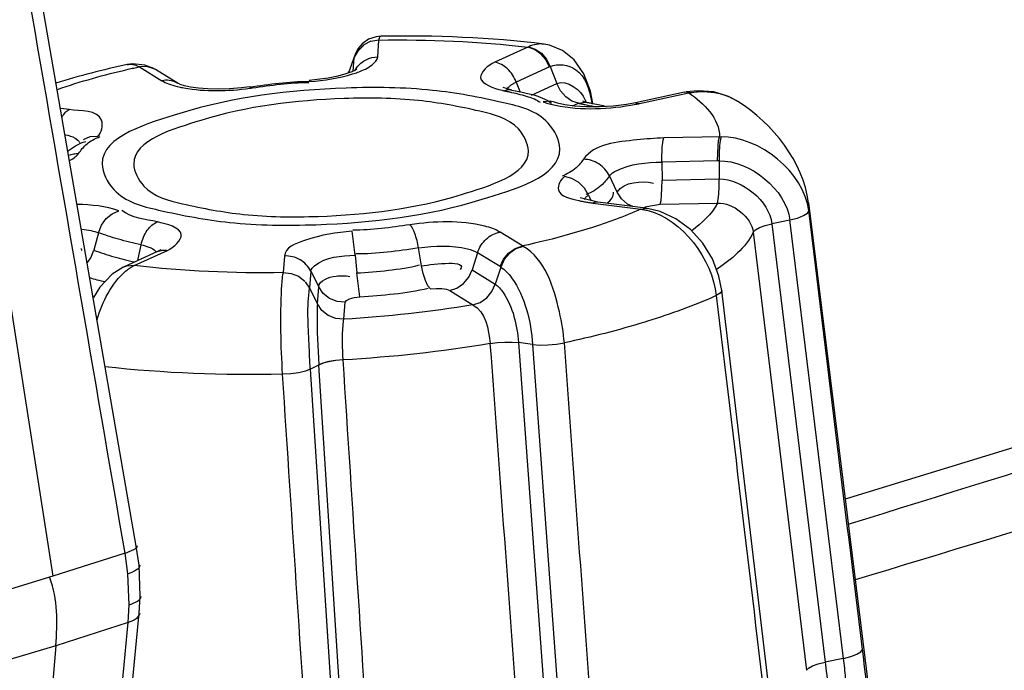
# Paper-space layout 'Sheet' of a CAD drawing. Header units: inches. Extents: x 0.2 to 10.8, y 0.2 to 8.3.
# Tile 314 of 545: x 5.3405 to 5.4328, y 7.1168 to 7.1778. Entities that reach past the tile are written whole.
import ezdxf

# ---------------------------------------------------------------- set-up
doc = ezdxf.new("R2010")
doc.units = ezdxf.units.IN
doc.header["$MEASUREMENT"] = 0
doc.layers.get('0').update_dxf_attribs({"lineweight": 5})

psp = doc.layouts.new('Sheet')

# ---------------------------------------------------------------- linework, layer by layer
at = {"color": 0, "linetype": 'ByBlock', "lineweight": -3}
for p, q in [((5.351402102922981, 7.128445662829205), (5.333908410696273, 7.229512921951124)), ((5.327693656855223, 7.227201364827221), (5.343579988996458, 7.125633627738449)), ((5.374155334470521, 7.1759082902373), (5.373411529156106, 7.175767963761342)), ((5.374039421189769, 7.17435107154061), (5.374155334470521, 7.1759082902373)), ((5.371894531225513, 7.174511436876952), (5.371307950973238, 7.172827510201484)), ((5.372748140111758, 7.175431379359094), (5.372205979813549, 7.174915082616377)), ((5.388121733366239, 7.1752420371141), (5.385011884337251, 7.173827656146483)), ((5.388206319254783, 7.175281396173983), (5.388121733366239, 7.1752420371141)), ((5.371749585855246, 7.172999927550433), (5.371843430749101, 7.174260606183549)), ((5.371894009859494, 7.17450999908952), (5.371846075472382, 7.174299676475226)), ((5.351629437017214, 7.173446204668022), (5.351693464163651, 7.173411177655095)), ((5.351693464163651, 7.173411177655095), (5.353809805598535, 7.172102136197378)), ((5.352978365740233, 7.173269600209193), (5.353043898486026, 7.173235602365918)), ((5.353203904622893, 7.173141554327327), (5.353042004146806, 7.173229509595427)), ((5.353043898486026, 7.173235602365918), (5.353100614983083, 7.173203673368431)), ((5.353100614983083, 7.173203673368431), (5.353164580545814, 7.173165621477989)), ((5.355320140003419, 7.171832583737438), (5.353203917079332, 7.173141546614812)), ((5.371315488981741, 7.172923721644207), (5.371267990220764, 7.172813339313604)), ((5.371915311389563, 7.173100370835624), (5.372072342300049, 7.17333482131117)), ((5.390146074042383, 7.173387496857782), (5.387036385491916, 7.171973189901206)), ((5.390226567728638, 7.173422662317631), (5.390146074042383, 7.173387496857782)), ((5.390226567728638, 7.173422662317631), (5.390835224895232, 7.171832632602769)), ((5.35547328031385, 7.1717633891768), (5.355321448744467, 7.17183177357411)), ((5.367621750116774, 7.172134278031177), (5.367678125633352, 7.172022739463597)), ((5.387036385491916, 7.171973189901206), (5.387396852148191, 7.171031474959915)), ((5.388470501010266, 7.17075711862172), (5.390835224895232, 7.171832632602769)), ((5.3552232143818, 7.171563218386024), (5.355385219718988, 7.171524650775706)), ((5.362035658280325, 7.171513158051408), (5.362270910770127, 7.171421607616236)), ((5.386630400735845, 7.171212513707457), (5.3858035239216, 7.171464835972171)), ((5.402815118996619, 7.171014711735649), (5.398205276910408, 7.170026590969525)), ((5.398607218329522, 7.169965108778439), (5.403217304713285, 7.170953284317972)), ((5.402815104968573, 7.171014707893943), (5.402956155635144, 7.171043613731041)), ((5.403217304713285, 7.170953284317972), (5.402862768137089, 7.171022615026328)), ((5.403350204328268, 7.170978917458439), (5.402960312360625, 7.171044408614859)), ((5.403217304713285, 7.170953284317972), (5.403350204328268, 7.170978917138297)), ((5.392313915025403, 7.169729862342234), (5.392865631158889, 7.169980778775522)), ((5.392865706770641, 7.169980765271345), (5.393513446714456, 7.17009444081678)), ((5.393520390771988, 7.170093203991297), (5.393286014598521, 7.170187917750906)), ((5.398205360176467, 7.170026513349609), (5.398607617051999, 7.16996515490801)), ((5.345095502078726, 7.169390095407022), (5.344329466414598, 7.169487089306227)), ((5.390551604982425, 7.169838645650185), (5.390704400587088, 7.169806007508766)), ((5.406240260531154, 7.166838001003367), (5.400865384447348, 7.166729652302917)), ((5.40591808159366, 7.164579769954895), (5.400692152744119, 7.164474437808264)), ((5.400692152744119, 7.164474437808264), (5.400708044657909, 7.162775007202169)), ((5.406052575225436, 7.164581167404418), (5.40591808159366, 7.164579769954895)), ((5.406052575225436, 7.164581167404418), (5.406068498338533, 7.16288307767)), ((5.523809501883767, 7.165230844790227), (5.417877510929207, 7.132861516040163)), ((5.396484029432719, 7.161659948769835), (5.395769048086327, 7.163167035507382)), ((5.400708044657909, 7.162775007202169), (5.406068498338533, 7.16288307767)), ((5.394700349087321, 7.160716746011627), (5.393042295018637, 7.161104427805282)), ((5.393820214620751, 7.161371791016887), (5.394057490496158, 7.16082096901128)), ((5.399194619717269, 7.160147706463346), (5.394700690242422, 7.160716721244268)), ((5.394231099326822, 7.160618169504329), (5.398725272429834, 7.160049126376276)), ((5.398725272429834, 7.160049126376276), (5.399252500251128, 7.160135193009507)), ((5.398725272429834, 7.160049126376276), (5.398850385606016, 7.160030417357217)), ((5.399022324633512, 7.160169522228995), (5.399154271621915, 7.160259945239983)), ((5.39912062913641, 7.16015297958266), (5.399194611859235, 7.16014770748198)), ((5.399154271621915, 7.160259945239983), (5.399274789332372, 7.160303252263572)), ((5.399194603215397, 7.160147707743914), (5.399337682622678, 7.160128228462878)), ((5.399252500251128, 7.160135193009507), (5.399337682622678, 7.160128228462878)), ((5.399274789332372, 7.160303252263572), (5.400534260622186, 7.160519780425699)), ((5.400534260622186, 7.160519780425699), (5.405905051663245, 7.160628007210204)), ((5.414447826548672, 7.160652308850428), (5.414468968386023, 7.159932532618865)), ((5.414447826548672, 7.160652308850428), (5.420824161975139, 7.108984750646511)), ((5.412701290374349, 7.159033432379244), (5.41100681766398, 7.158687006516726)), ((5.417709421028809, 7.117898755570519), (5.41269888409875, 7.159034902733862)), ((5.371933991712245, 7.155749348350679), (5.371648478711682, 7.157985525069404)), ((5.387633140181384, 7.156597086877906), (5.385516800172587, 7.157906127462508)), ((5.411008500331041, 7.15868555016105), (5.416002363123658, 7.117558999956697)), ((5.34786602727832, 7.157841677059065), (5.347423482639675, 7.156205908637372)), ((5.409262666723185, 7.157879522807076), (5.414244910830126, 7.116794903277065)), ((5.353380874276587, 7.15606641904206), (5.350271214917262, 7.154652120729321)), ((5.3512048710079, 7.154766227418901), (5.354314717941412, 7.156180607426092)), ((5.351553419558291, 7.155235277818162), (5.351859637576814, 7.156707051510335)), ((5.353691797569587, 7.156234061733), (5.353381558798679, 7.15606672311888)), ((5.378159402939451, 7.154739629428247), (5.377876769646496, 7.156409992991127)), ((5.387697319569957, 7.15655941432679), (5.387633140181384, 7.156597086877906)), ((5.365287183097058, 7.155657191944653), (5.365171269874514, 7.154099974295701)), ((5.371934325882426, 7.155749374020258), (5.37207336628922, 7.154063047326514)), ((5.383407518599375, 7.155968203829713), (5.382900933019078, 7.154354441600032)), ((5.385523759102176, 7.154659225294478), (5.383407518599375, 7.155968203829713)), ((5.350514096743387, 7.154717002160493), (5.350151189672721, 7.154595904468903)), ((5.350151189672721, 7.154595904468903), (5.350223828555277, 7.154630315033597)), ((5.350271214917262, 7.154652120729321), (5.350592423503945, 7.154756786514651)), ((5.3512048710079, 7.154766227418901), (5.350514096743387, 7.154717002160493)), ((5.351120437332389, 7.154724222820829), (5.3512048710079, 7.154766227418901)), ((5.367775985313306, 7.154230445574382), (5.367660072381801, 7.152673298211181)), ((5.367775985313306, 7.154230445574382), (5.368510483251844, 7.152754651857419)), ((5.382900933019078, 7.154354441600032), (5.385071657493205, 7.153011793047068)), ((5.385577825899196, 7.154624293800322), (5.385071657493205, 7.153011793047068)), ((5.385577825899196, 7.154624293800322), (5.385523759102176, 7.154659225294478)), ((5.372360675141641, 7.151827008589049), (5.372073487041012, 7.154063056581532)), ((5.367228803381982, 7.153239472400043), (5.367657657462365, 7.152632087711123)), ((5.367657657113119, 7.1526320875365), (5.368391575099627, 7.15115744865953)), ((5.368391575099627, 7.15115744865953), (5.368510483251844, 7.152754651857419)), ((5.380791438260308, 7.152416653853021), (5.382966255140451, 7.151071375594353)), ((5.411207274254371, 7.111164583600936), (5.406300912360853, 7.152416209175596)), ((5.37088025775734, 7.149727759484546), (5.370999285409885, 7.151328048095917)), ((5.399343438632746, 7.149531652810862), (5.399101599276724, 7.149456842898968)), ((5.387235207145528, 7.147542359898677), (5.390325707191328, 7.105743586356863)), ((5.388574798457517, 7.147353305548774), (5.387239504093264, 7.147543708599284)), ((5.39164257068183, 7.105545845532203), (5.388578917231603, 7.147354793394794)), ((5.367715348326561, 7.14503530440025), (5.370445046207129, 7.103186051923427)), ((5.367721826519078, 7.145035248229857), (5.36851096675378, 7.145460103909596)), ((5.371207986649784, 7.103612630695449), (5.36851864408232, 7.145427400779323)), ((5.351659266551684, 7.126644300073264), (5.351402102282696, 7.128445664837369)), ((5.350346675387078, 7.12777839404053), (5.343579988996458, 7.125633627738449)), ((5.35061672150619, 7.125844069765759), (5.350346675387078, 7.12777839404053)), ((5.351774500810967, 7.123735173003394), (5.351659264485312, 7.126644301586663)), ((5.343579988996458, 7.125633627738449), (5.336608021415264, 7.123502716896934)), ((5.350731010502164, 7.122940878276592), (5.35061672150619, 7.125844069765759)), ((5.351673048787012, 7.12216450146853), (5.351774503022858, 7.123735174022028)), ((5.350628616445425, 7.121293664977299), (5.350731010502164, 7.122940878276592)), ((5.348639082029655, 7.090378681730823), (5.35167304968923, 7.122164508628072)), ((5.350628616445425, 7.121293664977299), (5.343848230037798, 7.11909151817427)), ((5.343848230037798, 7.11909151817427), (5.336857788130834, 7.117007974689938)), ((5.343848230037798, 7.11909151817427), (5.3411868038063, 7.087294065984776)), ((5.417707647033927, 7.117900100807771), (5.416004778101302, 7.117556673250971))]:
    psp.add_line(p, q, dxfattribs=at)
for points in [[(5.373412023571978, 7.175810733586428), (5.372739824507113, 7.175466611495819), (5.37220255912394, 7.174948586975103), (5.371845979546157, 7.174299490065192)], [(5.374334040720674, 7.176271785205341), (5.373910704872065, 7.176230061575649), (5.373181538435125, 7.175982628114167), (5.372596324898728, 7.17557274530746), (5.372176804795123, 7.175075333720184), (5.371918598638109, 7.17457288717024), (5.371894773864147, 7.174509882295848)], [(5.394202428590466, 7.169947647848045), (5.39399198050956, 7.171132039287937), (5.393375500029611, 7.172751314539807), (5.392467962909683, 7.174052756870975), (5.391371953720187, 7.174944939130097), (5.390156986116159, 7.175443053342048), (5.38965287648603, 7.175534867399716)], [(5.390146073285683, 7.173387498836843), (5.389797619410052, 7.174061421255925), (5.389322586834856, 7.174620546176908), (5.388746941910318, 7.175029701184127), (5.388121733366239, 7.1752420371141)], [(5.388206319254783, 7.175281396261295), (5.38882146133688, 7.175073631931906), (5.389396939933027, 7.174671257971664), (5.389878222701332, 7.174105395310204), (5.39022656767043, 7.173422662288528)], [(5.353044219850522, 7.173235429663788), (5.352208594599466, 7.173573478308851), (5.351046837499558, 7.17369125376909), (5.350543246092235, 7.173619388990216)], [(5.351629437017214, 7.173446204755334), (5.352327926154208, 7.173466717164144), (5.352978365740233, 7.173269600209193)], [(5.353042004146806, 7.173229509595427), (5.352402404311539, 7.17342837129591), (5.351693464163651, 7.173411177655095)], [(5.372075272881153, 7.173168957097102), (5.371950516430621, 7.173093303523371), (5.371606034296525, 7.172933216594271), (5.37104546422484, 7.172734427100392), (5.370292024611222, 7.172531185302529), (5.369381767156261, 7.172348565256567), (5.368355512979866, 7.172203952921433), (5.367622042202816, 7.17213428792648)], [(5.362035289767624, 7.171513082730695), (5.361269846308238, 7.171416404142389), (5.360147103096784, 7.171327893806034), (5.359076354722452, 7.171300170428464), (5.358092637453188, 7.17132607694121), (5.357223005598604, 7.171396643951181), (5.356489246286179, 7.171501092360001), (5.355913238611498, 7.171624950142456), (5.355522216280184, 7.17174483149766), (5.35547328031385, 7.1717633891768)], [(5.392865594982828, 7.169980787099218), (5.392249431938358, 7.170188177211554), (5.391673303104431, 7.170590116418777), (5.391188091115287, 7.171153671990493), (5.390835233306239, 7.171832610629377)], [(5.407835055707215, 7.170143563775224), (5.406942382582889, 7.170616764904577), (5.405562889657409, 7.171043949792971), (5.404100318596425, 7.171165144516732), (5.402960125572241, 7.171044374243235)], [(5.390627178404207, 7.170073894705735), (5.390202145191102, 7.170171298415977), (5.389574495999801, 7.170119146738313)], [(5.398204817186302, 7.170026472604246), (5.397389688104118, 7.169874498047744), (5.396133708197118, 7.169715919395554), (5.394843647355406, 7.169635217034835), (5.393605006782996, 7.169634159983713), (5.39249422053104, 7.16970511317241), (5.39157731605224, 7.169830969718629), (5.390908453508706, 7.169982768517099), (5.390628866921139, 7.17007325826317)], [(5.346452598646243, 7.166580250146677), (5.347089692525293, 7.166859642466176), (5.347766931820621, 7.166907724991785)], [(5.405918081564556, 7.164579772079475), (5.405924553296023, 7.165318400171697), (5.405957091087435, 7.165970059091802), (5.406014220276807, 7.166494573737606), (5.406091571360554, 7.166834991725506)], [(5.406240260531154, 7.166838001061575), (5.406166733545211, 7.16650488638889), (5.406107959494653, 7.165986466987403), (5.406068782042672, 7.165326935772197), (5.406052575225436, 7.164581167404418)], [(5.39382007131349, 7.161371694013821), (5.393430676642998, 7.162030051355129), (5.392891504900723, 7.162566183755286), (5.392249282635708, 7.162933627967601), (5.391559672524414, 7.163100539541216)], [(5.400534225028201, 7.160519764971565), (5.400610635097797, 7.160852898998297), (5.400668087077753, 7.161371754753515), (5.400701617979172, 7.162031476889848), (5.400708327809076, 7.162775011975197)], [(5.405905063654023, 7.160628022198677), (5.405981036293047, 7.160961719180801), (5.406033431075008, 7.16147980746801), (5.406063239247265, 7.162138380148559), (5.406068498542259, 7.162883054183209)], [(5.397972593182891, 7.160302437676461), (5.397482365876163, 7.160529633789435), (5.396902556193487, 7.161026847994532), (5.396484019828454, 7.161659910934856)], [(5.347865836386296, 7.15784174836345), (5.348150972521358, 7.158551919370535), (5.348587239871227, 7.159162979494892), (5.349136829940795, 7.159621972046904), (5.349752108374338, 7.159889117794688)], [(5.406301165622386, 7.152418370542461), (5.406042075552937, 7.153757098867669), (5.405429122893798, 7.155378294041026), (5.404523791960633, 7.156862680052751), (5.403366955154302, 7.158140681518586), (5.402009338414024, 7.159151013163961), (5.400522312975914, 7.159838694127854), (5.399343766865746, 7.160127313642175)], [(5.41269888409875, 7.159034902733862), (5.413404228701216, 7.15921792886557), (5.41396645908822, 7.159443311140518), (5.414335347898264, 7.159689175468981), (5.414475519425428, 7.159933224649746)], [(5.409262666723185, 7.157879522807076), (5.409466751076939, 7.158101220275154), (5.409846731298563, 7.158318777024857), (5.410373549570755, 7.158517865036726), (5.411008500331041, 7.15868555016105)], [(5.346821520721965, 7.155052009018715), (5.347138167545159, 7.155495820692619), (5.347423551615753, 7.156205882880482)], [(5.38552375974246, 7.154659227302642), (5.385842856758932, 7.155346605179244), (5.386322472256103, 7.15592497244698), (5.386936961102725, 7.156358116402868), (5.387633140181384, 7.156597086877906)], [(5.387697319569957, 7.156559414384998), (5.387011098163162, 7.15632568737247), (5.38639655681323, 7.155898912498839), (5.385904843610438, 7.155315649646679), (5.385577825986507, 7.154624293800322)], [(5.35012871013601, 7.154584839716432), (5.349142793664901, 7.153947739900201), (5.347972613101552, 7.152733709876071), (5.347386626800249, 7.151769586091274)], [(5.378979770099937, 7.152562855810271), (5.378742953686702, 7.152871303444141), (5.378514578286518, 7.153366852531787), (5.378314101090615, 7.15400731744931), (5.378159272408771, 7.15473960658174)], [(5.38079138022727, 7.152416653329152), (5.38147659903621, 7.152649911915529), (5.382090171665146, 7.153077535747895), (5.382579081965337, 7.153662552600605), (5.382901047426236, 7.154354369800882)], [(5.365171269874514, 7.154099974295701), (5.36592725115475, 7.154028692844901), (5.366625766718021, 7.153754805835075), (5.367224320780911, 7.153291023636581)], [(5.370999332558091, 7.151328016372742), (5.370237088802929, 7.151400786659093), (5.369530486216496, 7.151681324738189), (5.368938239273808, 7.152145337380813), (5.368510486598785, 7.152754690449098)], [(5.378979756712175, 7.152562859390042), (5.379520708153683, 7.152611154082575), (5.380042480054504, 7.152600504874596), (5.380484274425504, 7.152533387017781), (5.380791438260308, 7.152416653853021)], [(5.38296630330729, 7.151071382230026), (5.38365245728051, 7.151305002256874), (5.384262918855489, 7.151733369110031), (5.384749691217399, 7.152318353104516), (5.385071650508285, 7.153011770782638)], [(5.406300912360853, 7.152416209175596), (5.406301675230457, 7.152382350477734), (5.406165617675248, 7.152163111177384), (5.405797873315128, 7.15193931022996)], [(5.370999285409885, 7.151328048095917), (5.371111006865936, 7.151491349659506), (5.371402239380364, 7.151639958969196), (5.371835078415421, 7.151756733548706), (5.372360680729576, 7.151827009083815)], [(5.370880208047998, 7.149727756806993), (5.370119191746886, 7.149800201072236), (5.369411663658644, 7.150082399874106), (5.368818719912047, 7.150548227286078), (5.36839158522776, 7.151157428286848)], [(5.384571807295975, 7.147441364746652), (5.385265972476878, 7.147535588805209), (5.38597535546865, 7.147584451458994), (5.386648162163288, 7.147586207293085), (5.387235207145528, 7.147542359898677)], [(5.388578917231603, 7.147354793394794), (5.389243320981, 7.147301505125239), (5.390006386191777, 7.147311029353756), (5.390799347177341, 7.147380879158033), (5.391550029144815, 7.147505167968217)], [(5.370804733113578, 7.145914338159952), (5.370099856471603, 7.14585768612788), (5.36945297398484, 7.145755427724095), (5.368910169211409, 7.145617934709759), (5.368510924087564, 7.145460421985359)], [(5.37080493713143, 7.14591088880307), (5.370104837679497, 7.145842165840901), (5.369465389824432, 7.145734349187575), (5.368920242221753, 7.145592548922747), (5.36851864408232, 7.145427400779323)], [(5.367715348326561, 7.14503530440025), (5.367262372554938, 7.144857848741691), (5.366633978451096, 7.144712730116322), (5.365887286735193, 7.144611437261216), (5.365089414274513, 7.144563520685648)], [(5.417709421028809, 7.117898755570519), (5.418416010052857, 7.118078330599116), (5.418979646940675, 7.118295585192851), (5.419350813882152, 7.118530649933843), (5.419495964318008, 7.118762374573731)], [(5.414244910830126, 7.116794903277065), (5.414449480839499, 7.117006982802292), (5.414830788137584, 7.117216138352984), (5.415361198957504, 7.117404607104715), (5.416002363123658, 7.117558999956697)]]:
    psp.add_lwpolyline(points, dxfattribs=at)
for centre, radius, start, end in [((-32.04674012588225, 0.7067745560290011), 37.94431962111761, 9.742572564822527, 9.897439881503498), ((5.359288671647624, 7.191716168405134), 0.02051250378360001, 277.7493972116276, 278.3590074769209), ((5.395125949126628, 7.169899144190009), 0.009309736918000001, 256.1869569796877, 256.7184119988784), ((11.63145394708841, -13.26571325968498), 21.31640223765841, 106.6611923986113, 106.9447191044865)]:
    psp.add_arc(centre, radius, start, end, dxfattribs=at)
for points in [[(5.389657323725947, 7.175534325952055), (5.384581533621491, 7.176155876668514), (5.37944691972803, 7.176358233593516), (5.374333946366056, 7.176271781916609)], [(5.374155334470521, 7.1759082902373), (5.378815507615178, 7.175982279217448), (5.383494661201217, 7.175801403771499), (5.388121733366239, 7.1752420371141)], [(5.350547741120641, 7.173620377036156), (5.348299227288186, 7.173129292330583), (5.346065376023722, 7.172558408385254), (5.343866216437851, 7.171879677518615)], [(5.344007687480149, 7.171288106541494), (5.34617679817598, 7.172037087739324), (5.348395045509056, 7.172648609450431), (5.350629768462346, 7.173170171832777)], [(5.367678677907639, 7.172022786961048), (5.369031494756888, 7.172126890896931), (5.370390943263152, 7.172331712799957), (5.371686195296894, 7.172735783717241)], [(5.362035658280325, 7.171513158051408), (5.363868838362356, 7.171782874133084), (5.365716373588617, 7.172043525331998), (5.367569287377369, 7.172040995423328)], [(5.362270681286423, 7.171421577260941), (5.364030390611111, 7.171680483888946), (5.365803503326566, 7.171930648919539), (5.367582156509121, 7.171932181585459)], [(5.390835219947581, 7.171832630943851), (5.391780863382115, 7.172237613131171), (5.393134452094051, 7.171246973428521), (5.393507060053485, 7.170288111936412)], [(5.35586596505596, 7.171426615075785), (5.357895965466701, 7.171059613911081), (5.360010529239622, 7.17111276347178), (5.362054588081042, 7.171390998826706)], [(5.386630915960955, 7.171212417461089), (5.387907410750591, 7.17093759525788), (5.389306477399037, 7.170775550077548), (5.390354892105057, 7.16999722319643)], [(5.403217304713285, 7.170953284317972), (5.404623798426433, 7.170045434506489), (5.406135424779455, 7.168508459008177), (5.406091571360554, 7.166834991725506)], [(5.414447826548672, 7.160652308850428), (5.413975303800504, 7.164481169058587), (5.411091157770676, 7.16808653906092), (5.407829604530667, 7.170147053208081)], [(5.390704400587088, 7.169806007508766), (5.393165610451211, 7.169299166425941), (5.395774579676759, 7.169417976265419), (5.398242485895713, 7.169891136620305)], [(5.414468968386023, 7.159932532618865), (5.414032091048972, 7.16348655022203), (5.409820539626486, 7.166897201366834), (5.406240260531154, 7.166838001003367)], [(5.406052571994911, 7.164581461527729), (5.408938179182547, 7.164651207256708), (5.412350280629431, 7.161898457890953), (5.412701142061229, 7.159033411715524)], [(5.396484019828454, 7.161659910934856), (5.397164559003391, 7.162613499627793), (5.398759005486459, 7.162757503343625), (5.399899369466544, 7.162489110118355)], [(5.406068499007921, 7.162883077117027), (5.40822857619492, 7.16288960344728), (5.410740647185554, 7.160830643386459), (5.411006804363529, 7.158687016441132)], [(5.418169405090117, 7.130496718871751), (5.453105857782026, 7.141359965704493), (5.488023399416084, 7.152283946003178), (5.522945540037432, 7.163193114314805)], [(5.405905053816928, 7.160627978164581), (5.407351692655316, 7.160686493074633), (5.409093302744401, 7.159317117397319), (5.40926869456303, 7.157879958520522)], [(5.349751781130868, 7.159889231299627), (5.348532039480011, 7.160344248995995), (5.34719463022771, 7.160456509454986), (5.34589331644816, 7.160493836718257)], [(5.353386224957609, 7.158856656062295), (5.352239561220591, 7.159103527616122), (5.350964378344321, 7.159216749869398), (5.350036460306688, 7.159934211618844)], [(5.399283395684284, 7.159941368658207), (5.402624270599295, 7.159128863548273), (5.405404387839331, 7.155356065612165), (5.405792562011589, 7.15193979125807)], [(5.405905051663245, 7.160628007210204), (5.405356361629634, 7.159579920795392), (5.404446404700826, 7.158728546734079), (5.403501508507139, 7.158016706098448)], [(5.419495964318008, 7.118762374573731), (5.417821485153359, 7.132485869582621), (5.416151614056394, 7.146209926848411), (5.414475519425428, 7.159933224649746)], [(5.377055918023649, 7.158586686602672), (5.375282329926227, 7.158325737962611), (5.373494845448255, 7.158073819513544), (5.3717021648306, 7.158076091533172)], [(5.409268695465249, 7.157879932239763), (5.408547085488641, 7.156427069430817), (5.407202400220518, 7.155315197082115), (5.405855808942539, 7.154410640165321)], [(5.377876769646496, 7.156409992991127), (5.375927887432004, 7.156123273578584), (5.373963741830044, 7.155846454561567), (5.37199388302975, 7.155848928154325)], [(5.378159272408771, 7.15473960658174), (5.379359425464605, 7.15491467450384), (5.382554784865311, 7.155314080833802), (5.381780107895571, 7.154380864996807)], [(5.347733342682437, 7.1496943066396), (5.348226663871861, 7.151377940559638), (5.349063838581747, 7.153096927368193), (5.350403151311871, 7.154230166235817)], [(5.365171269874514, 7.154099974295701), (5.360511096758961, 7.154025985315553), (5.355831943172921, 7.154206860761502), (5.3512048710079, 7.154766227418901)], [(5.37207336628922, 7.154063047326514), (5.374050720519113, 7.154214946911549), (5.376048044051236, 7.154346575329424), (5.377975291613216, 7.154814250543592)], [(5.372360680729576, 7.151827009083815), (5.374511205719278, 7.15199224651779), (5.376683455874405, 7.152135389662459), (5.378779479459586, 7.152644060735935)], [(5.405792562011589, 7.15193979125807), (5.403701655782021, 7.15099443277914), (5.401534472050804, 7.150213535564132), (5.399343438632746, 7.149531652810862)], [(5.405797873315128, 7.15193931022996), (5.407444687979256, 7.138185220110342), (5.409072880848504, 7.124428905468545), (5.410717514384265, 7.110674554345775)], [(5.382966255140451, 7.151071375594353), (5.378967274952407, 7.150408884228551), (5.374926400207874, 7.1499716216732), (5.37088025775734, 7.149727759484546)], [(5.382966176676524, 7.151071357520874), (5.384145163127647, 7.150469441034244), (5.384470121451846, 7.148759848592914), (5.384574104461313, 7.147440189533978)], [(5.399101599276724, 7.149456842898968), (5.396615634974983, 7.14869248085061), (5.394089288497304, 7.148054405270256), (5.391546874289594, 7.147506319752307)], [(5.384573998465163, 7.147440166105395), (5.380020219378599, 7.146673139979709), (5.375415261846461, 7.146176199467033), (5.37080504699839, 7.14590945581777)], [(5.384571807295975, 7.147441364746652), (5.385604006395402, 7.133523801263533), (5.38662034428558, 7.119605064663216), (5.38765199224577, 7.105687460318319)], [(5.394604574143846, 7.105660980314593), (5.393590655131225, 7.119609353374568), (5.392563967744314, 7.13355679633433), (5.391550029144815, 7.147505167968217)], [(5.373498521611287, 7.104113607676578), (5.372606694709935, 7.118046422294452), (5.37169628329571, 7.131978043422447), (5.37080493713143, 7.14591088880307)], [(5.365090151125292, 7.144565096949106), (5.359543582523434, 7.144458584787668), (5.353975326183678, 7.144648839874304), (5.348462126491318, 7.145265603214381)], [(5.365089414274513, 7.144563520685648), (5.366011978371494, 7.130604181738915), (5.366914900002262, 7.116643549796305), (5.367836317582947, 7.102684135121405)], [(5.343848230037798, 7.11909151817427), (5.344026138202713, 7.121217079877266), (5.344076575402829, 7.123486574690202), (5.343279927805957, 7.125465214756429)], [(5.347594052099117, 7.089501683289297), (5.348614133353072, 7.100098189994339), (5.349625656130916, 7.110695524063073), (5.350628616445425, 7.121293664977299)], [(5.416004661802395, 7.117557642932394), (5.416144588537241, 7.116356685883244), (5.416627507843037, 7.112987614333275), (5.415873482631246, 7.113932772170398)]]:
    psp.add_open_spline(points, degree=3, dxfattribs=at)
for points, knots in [([(5.374163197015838, 7.17595130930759), (5.374183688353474, 7.176032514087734), (5.374210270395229, 7.176141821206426), (5.374294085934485, 7.176268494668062), (5.374333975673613, 7.176269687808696)], [0, 0, 0, 0, 0.6772743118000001, 1, 1, 1, 1]), ([(5.389652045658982, 7.175528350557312), (5.389412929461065, 7.175556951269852), (5.388911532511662, 7.175542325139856), (5.388435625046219, 7.175387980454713), (5.388206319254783, 7.175281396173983)], [0, 0, 0, 0, 0.4878002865, 1, 1, 1, 1]), ([(5.35055101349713, 7.173605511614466), (5.35072275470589, 7.173644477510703), (5.351101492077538, 7.173655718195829), (5.351457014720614, 7.173532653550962), (5.351629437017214, 7.173446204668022)], [0, 0, 0, 0, 0.4772698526, 1, 1, 1, 1]), ([(5.372079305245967, 7.173343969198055), (5.372309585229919, 7.173645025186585), (5.37291357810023, 7.174141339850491), (5.373666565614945, 7.174333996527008), (5.374039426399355, 7.17435116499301)], [0, 0, 0, 0, 0.5038376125, 1, 1, 1, 1]), ([(5.372196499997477, 7.172909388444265), (5.372667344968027, 7.173084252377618), (5.373390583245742, 7.173384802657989), (5.374016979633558, 7.174051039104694), (5.374039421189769, 7.17435107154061)], [0, 0, 0, 0, 0.6253811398, 1, 1, 1, 1]), ([(5.385011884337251, 7.173827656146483), (5.384419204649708, 7.173558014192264), (5.382724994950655, 7.172108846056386), (5.384949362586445, 7.171388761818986), (5.385707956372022, 7.171204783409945)], [0, 0, 0, 0, 0.4547919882, 1, 1, 1, 1]), ([(5.387036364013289, 7.171973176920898), (5.386857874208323, 7.172439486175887), (5.386328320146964, 7.173261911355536), (5.385451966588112, 7.173755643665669), (5.385012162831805, 7.173827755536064)], [0, 0, 0, 0, 0.5283742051, 1, 1, 1, 1]), ([(5.390226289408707, 7.173422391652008), (5.390951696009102, 7.17376409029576), (5.393277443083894, 7.173383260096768), (5.393883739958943, 7.171285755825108), (5.394091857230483, 7.170215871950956)], [0, 0, 0, 0, 0.4238600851, 1, 1, 1, 1]), ([(5.350629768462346, 7.173170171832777), (5.350806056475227, 7.173211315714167), (5.35116036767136, 7.173292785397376), (5.351515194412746, 7.173371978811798), (5.351693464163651, 7.173411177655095)], [0, 0, 0, 0, 0.4979331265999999, 1, 1, 1, 1]), ([(5.371295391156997, 7.172838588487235), (5.371298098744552, 7.172854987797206), (5.371303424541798, 7.172883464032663), (5.3713108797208, 7.17291154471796), (5.371315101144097, 7.172923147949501)], [0, 0, 0, 0, 0.5737702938, 1, 1, 1, 1]), ([(5.371686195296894, 7.172735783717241), (5.371766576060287, 7.172760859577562), (5.371923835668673, 7.172811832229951), (5.372079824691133, 7.172866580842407), (5.372155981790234, 7.17289445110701)], [0, 0, 0, 0, 0.5093914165, 1, 1, 1, 1]), ([(5.355156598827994, 7.171923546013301), (5.354949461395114, 7.172026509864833), (5.354499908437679, 7.172160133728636), (5.35403347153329, 7.172143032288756), (5.353809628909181, 7.172102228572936)], [0, 0, 0, 0, 0.5041250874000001, 1, 1, 1, 1]), ([(5.353809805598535, 7.172102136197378), (5.354001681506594, 7.171983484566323), (5.354465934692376, 7.171774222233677), (5.354951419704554, 7.171630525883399), (5.3552232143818, 7.171563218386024)], [0, 0, 0, 0, 0.4461964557, 1, 1, 1, 1]), ([(5.355320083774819, 7.171832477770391), (5.355293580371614, 7.171848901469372), (5.355239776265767, 7.171880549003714), (5.355184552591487, 7.171909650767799), (5.355156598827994, 7.171923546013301)], [0, 0, 0, 0, 0.4997016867, 1, 1, 1, 1]), ([(5.386496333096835, 7.171660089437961), (5.386572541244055, 7.171719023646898), (5.386747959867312, 7.171832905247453), (5.386934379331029, 7.171926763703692), (5.387036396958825, 7.171973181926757)], [0, 0, 0, 0, 0.4622302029, 1, 1, 1, 1]), ([(5.355385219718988, 7.171524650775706), (5.355463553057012, 7.171506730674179), (5.355623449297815, 7.171472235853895), (5.355784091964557, 7.17144141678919), (5.35586596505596, 7.171426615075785)], [0, 0, 0, 0, 0.4913077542, 1, 1, 1, 1]), ([(5.383840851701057, 7.160976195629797), (5.38660669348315, 7.161836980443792), (5.392597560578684, 7.163458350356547), (5.389852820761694, 7.169063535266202), (5.385071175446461, 7.170269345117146), (5.378783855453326, 7.171454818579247), (5.368501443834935, 7.171557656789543), (5.360504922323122, 7.170594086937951), (5.355485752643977, 7.169032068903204)], [0, 0, 0, 0, 0.186581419, 0.2431665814, 0.3422496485, 0.4873188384, 0.6614118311, 1, 1, 1, 1]), ([(5.385707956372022, 7.171204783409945), (5.385746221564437, 7.171195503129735), (5.385823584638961, 7.171177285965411), (5.385901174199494, 7.171160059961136), (5.385940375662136, 7.171151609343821)], [0, 0, 0, 0, 0.4954233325, 1, 1, 1, 1]), ([(5.385940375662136, 7.171151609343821), (5.386050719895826, 7.17112785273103), (5.386271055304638, 7.171080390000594), (5.386491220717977, 7.171032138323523), (5.386601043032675, 7.171007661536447)], [0, 0, 0, 0, 0.5007890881, 1, 1, 1, 1]), ([(5.386629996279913, 7.171212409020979), (5.386516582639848, 7.171236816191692), (5.386279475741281, 7.17124938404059), (5.38605012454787, 7.171192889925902), (5.385940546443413, 7.171151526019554)], [0, 0, 0, 0, 0.4976084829, 1, 1, 1, 1]), ([(5.386202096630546, 7.17132226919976), (5.386230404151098, 7.171384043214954), (5.386318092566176, 7.171509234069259), (5.38643112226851, 7.171609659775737), (5.386496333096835, 7.171660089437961)], [0, 0, 0, 0, 0.4518426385, 1, 1, 1, 1]), ([(5.386601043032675, 7.171007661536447), (5.387126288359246, 7.170890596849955), (5.388045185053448, 7.170668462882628), (5.388962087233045, 7.170327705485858), (5.38929014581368, 7.1700740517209)], [0, 0, 0, 0, 0.5647810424, 1, 1, 1, 1]), ([(5.403350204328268, 7.170978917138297), (5.403811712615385, 7.171060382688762), (5.404744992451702, 7.171127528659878), (5.405672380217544, 7.170998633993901), (5.40611773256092, 7.170885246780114)], [0, 0, 0, 0, 0.50489296, 1, 1, 1, 1]), ([(5.40611773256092, 7.170885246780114), (5.406168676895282, 7.170872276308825), (5.406270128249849, 7.17084506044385), (5.406370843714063, 7.170815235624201), (5.406420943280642, 7.170799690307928)], [0, 0, 0, 0, 0.5005410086, 1, 1, 1, 1]), ([(5.381894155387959, 7.161425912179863), (5.384279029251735, 7.162168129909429), (5.389444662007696, 7.163566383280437), (5.38707784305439, 7.168399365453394), (5.382955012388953, 7.169438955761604), (5.377534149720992, 7.170461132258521), (5.368668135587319, 7.17054975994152), (5.361772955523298, 7.169719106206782), (5.357444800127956, 7.168372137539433)], [0, 0, 0, 0, 0.1865830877, 0.2431676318, 0.3422499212, 0.4873092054, 0.6613830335, 1, 1, 1, 1]), ([(5.389574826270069, 7.170119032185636), (5.389724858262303, 7.170063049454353), (5.390047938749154, 7.169959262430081), (5.390377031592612, 7.169877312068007), (5.390551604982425, 7.169838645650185)], [0, 0, 0, 0, 0.4724614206, 1, 1, 1, 1]), ([(5.392865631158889, 7.169980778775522), (5.392970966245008, 7.16996111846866), (5.393180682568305, 7.169921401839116), (5.393390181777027, 7.169880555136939), (5.393494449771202, 7.169859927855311)], [0, 0, 0, 0, 0.5020271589, 1, 1, 1, 1]), ([(5.393507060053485, 7.170288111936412), (5.393517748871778, 7.170260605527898), (5.393538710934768, 7.1702051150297), (5.393558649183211, 7.170149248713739), (5.39356841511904, 7.170121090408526)], [0, 0, 0, 0, 0.4975258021, 1, 1, 1, 1]), ([(5.393522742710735, 7.170092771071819), (5.393640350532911, 7.170071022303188), (5.393874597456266, 7.170027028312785), (5.394108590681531, 7.169981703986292), (5.394225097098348, 7.169958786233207)], [0, 0, 0, 0, 0.5018099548, 1, 1, 1, 1]), ([(5.394091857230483, 7.170215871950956), (5.394099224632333, 7.170177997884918), (5.394113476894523, 7.170101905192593), (5.394126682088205, 7.170025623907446), (5.394133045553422, 7.169987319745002)], [0, 0, 0, 0, 0.498416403, 1, 1, 1, 1]), ([(5.394225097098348, 7.169958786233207), (5.394441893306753, 7.169916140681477), (5.394871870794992, 7.16982915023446), (5.39530084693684, 7.16973734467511), (5.395513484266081, 7.169690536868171)], [0, 0, 0, 0, 0.5036728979, 1, 1, 1, 1]), ([(5.398242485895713, 7.169891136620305), (5.39830386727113, 7.169902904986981), (5.398425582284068, 7.169926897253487), (5.398547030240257, 7.169952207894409), (5.398607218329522, 7.169965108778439)], [0, 0, 0, 0, 0.5038054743, 1, 1, 1, 1]), ([(5.406420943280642, 7.170799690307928), (5.406586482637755, 7.170748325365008), (5.406912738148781, 7.170631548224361), (5.407227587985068, 7.17048676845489), (5.407381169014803, 7.170407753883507)], [0, 0, 0, 0, 0.5008818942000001, 1, 1, 1, 1]), ([(5.407381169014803, 7.170407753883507), (5.407458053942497, 7.170368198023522), (5.407610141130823, 7.170285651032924), (5.407758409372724, 7.170196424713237), (5.407831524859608, 7.170150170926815)], [0, 0, 0, 0, 0.499844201, 1, 1, 1, 1]), ([(5.344457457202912, 7.168722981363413), (5.344546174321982, 7.168870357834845), (5.344729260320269, 7.169123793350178), (5.344973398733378, 7.169324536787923), (5.345095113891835, 7.169390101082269)], [0, 0, 0, 0, 0.5544177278, 1, 1, 1, 1]), ([(5.347767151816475, 7.166907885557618), (5.348188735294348, 7.16719359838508), (5.348557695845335, 7.169437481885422), (5.346154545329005, 7.169255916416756), (5.345095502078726, 7.169390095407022)], [0, 0, 0, 0, 0.3229846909, 1, 1, 1, 1]), ([(5.355485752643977, 7.169032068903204), (5.352719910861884, 7.168171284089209), (5.346729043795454, 7.166549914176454), (5.349473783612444, 7.1609447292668), (5.354255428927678, 7.159738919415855), (5.360542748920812, 7.158553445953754), (5.370825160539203, 7.158450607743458), (5.378821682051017, 7.159414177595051), (5.383840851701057, 7.160976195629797)], [0, 0, 0, 0, 0.186581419, 0.2431665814, 0.3422496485, 0.4873188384, 0.6614118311, 1, 1, 1, 1]), ([(5.393494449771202, 7.169859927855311), (5.39366496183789, 7.169826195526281), (5.394003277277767, 7.169757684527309), (5.394340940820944, 7.169686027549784), (5.394508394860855, 7.169649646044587)], [0, 0, 0, 0, 0.5035576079, 1, 1, 1, 1]), ([(5.357444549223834, 7.168372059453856), (5.355059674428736, 7.167629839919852), (5.349894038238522, 7.166231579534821), (5.352260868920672, 7.161398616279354), (5.35638369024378, 7.160359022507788), (5.361804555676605, 7.159336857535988), (5.370670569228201, 7.159248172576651), (5.377565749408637, 7.160078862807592), (5.381893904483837, 7.161425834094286)], [0, 0, 0, 0, 0.1865832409, 0.2431673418, 0.3422496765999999, 0.4873089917, 0.6613829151, 1, 1, 1, 1]), ([(5.344759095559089, 7.16703640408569), (5.345071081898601, 7.166962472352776), (5.345561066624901, 7.166819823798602), (5.346022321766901, 7.166480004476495), (5.346091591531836, 7.166293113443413)], [0, 0, 0, 0, 0.6166585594, 1, 1, 1, 1]), ([(5.344982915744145, 7.16545627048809), (5.34520520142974, 7.165661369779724), (5.345735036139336, 7.166054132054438), (5.346344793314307, 7.16630698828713), (5.346680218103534, 7.166409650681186)], [0, 0, 0, 0, 0.4630050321, 1, 1, 1, 1]), ([(5.346781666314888, 7.166174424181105), (5.346941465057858, 7.1663059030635), (5.347330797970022, 7.166568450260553), (5.347756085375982, 7.166765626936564), (5.34799759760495, 7.16686225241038)], [0, 0, 0, 0, 0.4430601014, 1, 1, 1, 1]), ([(5.400865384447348, 7.166729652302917), (5.400023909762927, 7.166712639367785), (5.397522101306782, 7.16644637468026), (5.39436077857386, 7.166183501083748), (5.393332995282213, 7.164734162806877)], [0, 0, 0, 0, 0.3214331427, 1, 1, 1, 1]), ([(5.400692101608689, 7.164474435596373), (5.40068773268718, 7.164942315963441), (5.400717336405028, 7.165691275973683), (5.400767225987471, 7.166459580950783), (5.400865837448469, 7.166729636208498)], [0, 0, 0, 0, 0.6194104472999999, 1, 1, 1, 1]), ([(5.345993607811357, 7.165274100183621), (5.346102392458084, 7.165427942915), (5.346334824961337, 7.165753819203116), (5.346618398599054, 7.166040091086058), (5.346781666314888, 7.166174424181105)], [0, 0, 0, 0, 0.4712278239, 1, 1, 1, 1]), ([(5.345080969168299, 7.165114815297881), (5.345227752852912, 7.16517048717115), (5.34552937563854, 7.165251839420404), (5.34584048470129, 7.165275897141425), (5.345993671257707, 7.165274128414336)], [0, 0, 0, 0, 0.5061091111, 1, 1, 1, 1]), ([(5.345202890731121, 7.164635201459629), (5.345369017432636, 7.164728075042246), (5.34565705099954, 7.164911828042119), (5.345906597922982, 7.165151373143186), (5.345993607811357, 7.165274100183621)], [0, 0, 0, 0, 0.5585202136, 1, 1, 1, 1]), ([(5.393332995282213, 7.164734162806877), (5.39312789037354, 7.164444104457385), (5.392594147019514, 7.163748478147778), (5.391801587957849, 7.163335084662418), (5.39132900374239, 7.163146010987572)], [0, 0, 0, 0, 0.4110476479, 1, 1, 1, 1]), ([(5.395769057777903, 7.163167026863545), (5.39555361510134, 7.163621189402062), (5.394850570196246, 7.164417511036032), (5.393833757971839, 7.164728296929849), (5.393332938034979, 7.164734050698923)], [0, 0, 0, 0, 0.5009063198, 1, 1, 1, 1]), ([(5.395769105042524, 7.163167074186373), (5.395923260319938, 7.163385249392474), (5.397466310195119, 7.164302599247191), (5.399238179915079, 7.164444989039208), (5.400692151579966, 7.16447442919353)], [0, 0, 0, 0, 0.1551872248, 1, 1, 1, 1]), ([(5.391559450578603, 7.163100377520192), (5.391181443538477, 7.162844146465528), (5.390461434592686, 7.161335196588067), (5.392206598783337, 7.161029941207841), (5.392903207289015, 7.160858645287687)], [0, 0, 0, 0, 0.3889741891, 1, 1, 1, 1]), ([(5.395769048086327, 7.163167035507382), (5.395543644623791, 7.162848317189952), (5.394957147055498, 7.162083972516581), (5.394086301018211, 7.161629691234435), (5.393567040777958, 7.161421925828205)], [0, 0, 0, 0, 0.4110653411, 1, 1, 1, 1]), ([(5.395565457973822, 7.160611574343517), (5.395736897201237, 7.160761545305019), (5.396033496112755, 7.161040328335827), (5.396173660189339, 7.161462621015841), (5.396144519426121, 7.161637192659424)], [0, 0, 0, 0, 0.5627409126, 1, 1, 1, 1]), ([(5.392987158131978, 7.160838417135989), (5.393059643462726, 7.16082130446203), (5.393207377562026, 7.160788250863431), (5.393355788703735, 7.160758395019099), (5.39343132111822, 7.160743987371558)], [0, 0, 0, 0, 0.4920187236, 1, 1, 1, 1]), ([(5.393427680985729, 7.160961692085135), (5.393462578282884, 7.161038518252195), (5.39358090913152, 7.161193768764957), (5.393731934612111, 7.161312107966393), (5.393820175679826, 7.161371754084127)], [0, 0, 0, 0, 0.4420388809, 1, 1, 1, 1]), ([(5.39343132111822, 7.160743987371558), (5.393561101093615, 7.160719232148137), (5.393827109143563, 7.160673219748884), (5.394094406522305, 7.160635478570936), (5.394231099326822, 7.160618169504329)], [0, 0, 0, 0, 0.4895065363, 1, 1, 1, 1]), ([(5.394700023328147, 7.160716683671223), (5.39462151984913, 7.160726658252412), (5.394456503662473, 7.160717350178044), (5.394304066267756, 7.16065718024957), (5.394231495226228, 7.160618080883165)], [0, 0, 0, 0, 0.4897904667, 1, 1, 1, 1]), ([(5.398725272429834, 7.160049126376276), (5.397941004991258, 7.159701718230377), (5.394340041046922, 7.158260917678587), (5.390580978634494, 7.15724527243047), (5.387633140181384, 7.156597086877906)], [0, 0, 0, 0, 0.2213009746, 1, 1, 1, 1]), ([(5.398850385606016, 7.160030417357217), (5.398922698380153, 7.160018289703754), (5.399067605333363, 7.159991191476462), (5.399211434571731, 7.159958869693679), (5.399283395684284, 7.159941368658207)], [0, 0, 0, 0, 0.4975031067, 1, 1, 1, 1]), ([(5.35185957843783, 7.156707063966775), (5.351960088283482, 7.157189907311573), (5.352298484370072, 7.158049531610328), (5.353001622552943, 7.158711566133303), (5.353386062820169, 7.158856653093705)], [0, 0, 0, 0, 0.5455074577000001, 1, 1, 1, 1]), ([(5.354314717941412, 7.156180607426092), (5.354915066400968, 7.156453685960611), (5.356628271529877, 7.158044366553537), (5.354212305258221, 7.158678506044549), (5.353386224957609, 7.158856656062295)], [0, 0, 0, 0, 0.438344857, 1, 1, 1, 1]), ([(5.385516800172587, 7.157906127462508), (5.385085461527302, 7.158172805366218), (5.382312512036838, 7.159029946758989), (5.379377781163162, 7.158927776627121), (5.377055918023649, 7.158586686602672)], [0, 0, 0, 0, 0.1776933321, 1, 1, 1, 1]), ([(5.34628831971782, 7.158176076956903), (5.346580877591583, 7.158144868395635), (5.347114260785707, 7.158065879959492), (5.347637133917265, 7.157927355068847), (5.347865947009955, 7.157841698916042)], [0, 0, 0, 0, 0.5463267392, 1, 1, 1, 1]), ([(5.371647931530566, 7.157985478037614), (5.370131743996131, 7.157868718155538), (5.368144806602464, 7.157554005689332), (5.365346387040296, 7.156448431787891), (5.365287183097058, 7.155657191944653)], [0, 0, 0, 0, 0.6571271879, 1, 1, 1, 1]), ([(5.377876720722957, 7.156409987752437), (5.377797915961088, 7.156876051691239), (5.377606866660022, 7.157620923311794), (5.377289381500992, 7.158383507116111), (5.377055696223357, 7.15858661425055)], [0, 0, 0, 0, 0.6042220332, 1, 1, 1, 1]), ([(5.383407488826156, 7.155968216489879), (5.383558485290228, 7.156449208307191), (5.384110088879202, 7.157330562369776), (5.385039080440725, 7.157818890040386), (5.385516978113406, 7.157905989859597)], [0, 0, 0, 0, 0.5092765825, 1, 1, 1, 1]), ([(5.349732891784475, 7.157233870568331), (5.349408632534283, 7.157325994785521), (5.348782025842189, 7.157515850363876), (5.348163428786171, 7.157730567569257), (5.34786602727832, 7.157841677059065)], [0, 0, 0, 0, 0.5149814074, 1, 1, 1, 1]), ([(5.351859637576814, 7.156707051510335), (5.351493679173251, 7.15678584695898), (5.350781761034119, 7.156949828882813), (5.350075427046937, 7.157136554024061), (5.349732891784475, 7.157233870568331)], [0, 0, 0, 0, 0.5124952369, 1, 1, 1, 1]), ([(5.346218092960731, 7.156365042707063), (5.346240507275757, 7.156338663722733), (5.346276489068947, 7.156273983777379), (5.346275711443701, 7.156199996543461), (5.346268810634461, 7.156164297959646)], [0, 0, 0, 0, 0.4877163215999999, 1, 1, 1, 1]), ([(5.347423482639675, 7.156205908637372), (5.347728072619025, 7.156092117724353), (5.348361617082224, 7.155872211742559), (5.349003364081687, 7.155677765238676), (5.349335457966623, 7.155583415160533)], [0, 0, 0, 0, 0.485019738, 1, 1, 1, 1]), ([(5.351859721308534, 7.156707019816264), (5.352104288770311, 7.1566545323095), (5.352527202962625, 7.156540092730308), (5.352929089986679, 7.156348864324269), (5.35307792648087, 7.15623448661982)], [0, 0, 0, 0, 0.5712896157, 1, 1, 1, 1]), ([(5.35307792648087, 7.15623448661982), (5.353120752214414, 7.156201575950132), (5.353197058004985, 7.156134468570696), (5.353259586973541, 7.156053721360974), (5.353283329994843, 7.156012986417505)], [0, 0, 0, 0, 0.5339131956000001, 1, 1, 1, 1]), ([(5.353381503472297, 7.156066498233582), (5.353526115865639, 7.156132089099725), (5.353837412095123, 7.156217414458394), (5.354158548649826, 7.15620602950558), (5.354314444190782, 7.156180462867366)], [0, 0, 0, 0, 0.5012847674, 1, 1, 1, 1]), ([(5.377876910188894, 7.156410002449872), (5.379394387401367, 7.156634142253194), (5.381313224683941, 7.156703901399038), (5.383125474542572, 7.156142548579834), (5.383407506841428, 7.155968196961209)], [0, 0, 0, 0, 0.8222618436, 1, 1, 1, 1]), ([(5.391546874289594, 7.147506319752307), (5.391467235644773, 7.148482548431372), (5.390907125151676, 7.151666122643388), (5.389723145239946, 7.155387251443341), (5.387697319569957, 7.15655941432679)], [0, 0, 0, 0, 0.2950241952, 1, 1, 1, 1]), ([(5.349335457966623, 7.155583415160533), (5.349645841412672, 7.15549523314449), (5.350283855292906, 7.155325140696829), (5.35092647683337, 7.155173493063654), (5.351255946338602, 7.155100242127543)], [0, 0, 0, 0, 0.4887551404, 1, 1, 1, 1]), ([(5.367776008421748, 7.154230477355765), (5.367556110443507, 7.15467229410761), (5.366821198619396, 7.15544141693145), (5.365790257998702, 7.155680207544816), (5.365287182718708, 7.155657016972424)], [0, 0, 0, 0, 0.4949382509, 1, 1, 1, 1]), ([(5.367776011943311, 7.154230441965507), (5.367790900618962, 7.154429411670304), (5.36898745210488, 7.15563279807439), (5.370619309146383, 7.155649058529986), (5.371934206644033, 7.155749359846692)], [0, 0, 0, 0, 0.1314189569, 1, 1, 1, 1]), ([(5.350403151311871, 7.154230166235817), (5.350517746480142, 7.154327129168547), (5.350748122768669, 7.154505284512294), (5.350996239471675, 7.154658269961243), (5.351120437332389, 7.154724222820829)], [0, 0, 0, 0, 0.5163199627, 1, 1, 1, 1]), ([(5.385577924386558, 7.154624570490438), (5.38598908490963, 7.154385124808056), (5.387790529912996, 7.152307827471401), (5.388400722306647, 7.149537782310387), (5.388574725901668, 7.147353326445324)], [0, 0, 0, 0, 0.1783914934, 1, 1, 1, 1]), ([(5.347019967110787, 7.153635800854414), (5.34725031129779, 7.153563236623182), (5.347732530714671, 7.153422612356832), (5.348221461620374, 7.15330706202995), (5.348476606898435, 7.153253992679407)], [0, 0, 0, 0, 0.4809779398, 1, 1, 1, 1]), ([(5.365163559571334, 7.154054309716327), (5.365061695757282, 7.153586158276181), (5.36484059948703, 7.150413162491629), (5.364939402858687, 7.147248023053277), (5.365090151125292, 7.144565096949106)], [0, 0, 0, 0, 0.1513157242, 1, 1, 1, 1]), ([(5.368510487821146, 7.152754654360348), (5.368557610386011, 7.153391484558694), (5.370028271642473, 7.15388145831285), (5.371007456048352, 7.153804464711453), (5.371438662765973, 7.153743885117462)], [0, 0, 0, 0, 0.5945659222, 1, 1, 1, 1]), ([(5.367721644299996, 7.145034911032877), (5.367674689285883, 7.145828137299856), (5.367588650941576, 7.148354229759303), (5.367389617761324, 7.150914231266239), (5.367657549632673, 7.152632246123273)], [0, 0, 0, 0, 0.3136558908, 1, 1, 1, 1]), ([(5.385071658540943, 7.153011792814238), (5.385370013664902, 7.152818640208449), (5.386653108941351, 7.151223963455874), (5.387110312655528, 7.149174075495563), (5.38723952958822, 7.147543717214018)], [0, 0, 0, 0, 0.178523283, 1, 1, 1, 1]), ([(5.36839154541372, 7.151157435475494), (5.368364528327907, 7.150875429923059), (5.36833476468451, 7.14897300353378), (5.368414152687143, 7.147074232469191), (5.368511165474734, 7.14546040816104)], [0, 0, 0, 0, 0.1491008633, 1, 1, 1, 1]), ([(5.370804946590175, 7.145909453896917), (5.370741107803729, 7.146992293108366), (5.370701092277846, 7.148265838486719), (5.370825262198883, 7.149545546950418), (5.370880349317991, 7.149727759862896)], [0, 0, 0, 0, 0.8507087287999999, 1, 1, 1, 1]), ([(5.350346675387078, 7.12777839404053), (5.350629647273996, 7.127875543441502), (5.350974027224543, 7.128042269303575), (5.351520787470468, 7.128307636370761), (5.351506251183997, 7.128463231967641)], [0, 0, 0, 0, 0.6568873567, 1, 1, 1, 1]), ([(5.350616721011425, 7.125844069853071), (5.350899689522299, 7.125945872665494), (5.351292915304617, 7.126129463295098), (5.351769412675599, 7.126477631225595), (5.351763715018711, 7.126655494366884)], [0, 0, 0, 0, 0.6282382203, 1, 1, 1, 1]), ([(5.35073100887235, 7.12294087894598), (5.351002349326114, 7.123020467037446), (5.351426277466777, 7.123192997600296), (5.351843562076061, 7.123540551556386), (5.351874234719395, 7.123730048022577)], [0, 0, 0, 0, 0.5956418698, 1, 1, 1, 1]), ([(5.35062861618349, 7.121293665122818), (5.35089585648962, 7.121376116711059), (5.351336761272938, 7.121572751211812), (5.35172293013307, 7.121949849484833), (5.351768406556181, 7.12215330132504)], [0, 0, 0, 0, 0.5729275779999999, 1, 1, 1, 1]), ([(5.419435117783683, 7.109952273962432), (5.419677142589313, 7.110331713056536), (5.420278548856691, 7.11332808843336), (5.419806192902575, 7.116271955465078), (5.419502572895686, 7.118763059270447)], [0, 0, 0, 0, 0.1520666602, 1, 1, 1, 1]), ([(5.417707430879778, 7.117900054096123), (5.417783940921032, 7.117298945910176), (5.4179182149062, 7.115431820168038), (5.418328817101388, 7.113246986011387), (5.417602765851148, 7.112145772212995)], [0, 0, 0, 0, 0.3147863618, 1, 1, 1, 1])]:
    psp.add_open_spline(points, degree=3, knots=knots, dxfattribs=at)

doc.saveas('drawing.dxf')
